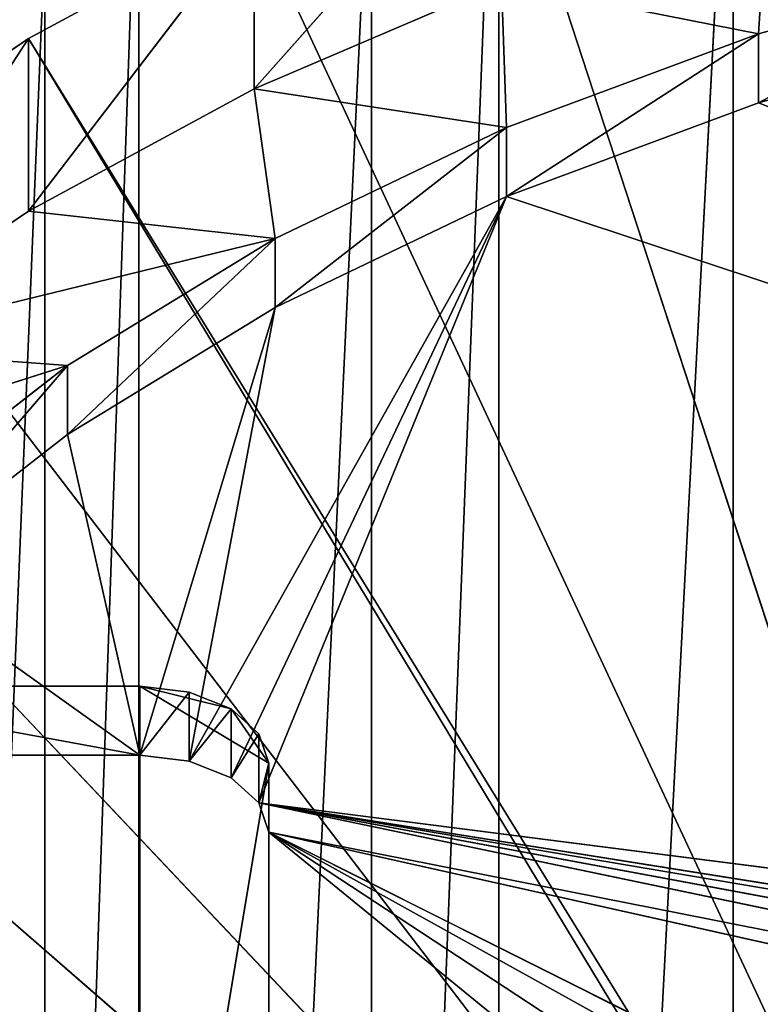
# Model space of a CAD drawing. Extents: x 0 to 71, y 0 to 117.
# Tile 337 of 656: x 17.62 to 24.51, y 102.16 to 111.32. Entities that reach past the tile are written whole.
import ezdxf

# ---------------------------------------------------------------- set-up
doc = ezdxf.new("R2010")
doc.units = 0
doc.header["$LTSCALE"] = 25.4
doc.layers.get('0').update_dxf_attribs({"color": 13, "linetype": 'CONTINUOUS'})

# ---------------------------------------------------------------- blocks, each defined once
blk = doc.blocks.new('MONO-LONG-I-S-GOLD-7670-76')
at = {"color": 18}
for p, q in [((6.4708, 73.6819, 52.9829), (24.0879, 97.415, 42.3393)), ((6.4708, 73.6819, 52.9829), (24.0879, 97.415, 42.3393)), ((7.7416, 75.394, 54.8519), (24.0879, 97.415, 42.3393)), ((7.7416, 75.394, 54.8519), (24.0879, 97.415, 42.3393)), ((24.0879, 97.415, 42.3393), (9.1305, 77.2649, 56.4675)), ((24.0879, 97.415, 42.3393), (9.1305, 77.2649, 56.4675)), ((10.6194, 79.2707, 57.8088), (24.0879, 97.415, 42.3393)), ((10.6194, 79.2707, 57.8088), (24.0879, 97.415, 42.3393)), ((4.3467, 70.8204, 48.5836), (24.0652, 97.3844, 42.148)), ((4.3467, 70.8204, 48.5836), (24.0652, 97.3844, 42.148)), ((5.3343, 72.1508, 50.8845), (24.0652, 97.3844, 42.148)), ((5.3343, 72.1508, 50.8845), (24.0652, 97.3844, 42.148)), ((6.4708, 73.6819, 52.9829), (24.0652, 97.3844, 42.148)), ((6.4708, 73.6819, 52.9829), (24.0652, 97.3844, 42.148)), ((12.4987, 78.447, 51.948), (20.426, 89.1263, 51.948)), ((12.4987, 78.447, 51.948), (20.426, 89.1263, 51.948)), ((20.426, 89.1263, 51.948), (13.214, 79.4106, 50.748)), ((20.426, 89.1263, 51.948), (13.214, 79.4106, 50.748)), ((19.7108, 88.1628, 50.748), (13.214, 79.4106, 50.748)), ((19.7108, 88.1628, 50.748), (13.214, 79.4106, 50.748)), ((20.3531, 87.686, 50.748), (13.214, 79.4106, 50.748)), ((20.3531, 87.686, 50.748), (13.214, 79.4106, 50.748)), ((13.8563, 78.9337, 50.748), (20.3531, 87.686, 50.748)), ((13.8563, 78.9337, 50.748), (20.3531, 87.686, 50.748)), ((18.7587, 85.538, 28.8138), (13.8563, 78.9337, 50.748)), ((18.7587, 85.538, 28.8138), (13.8563, 78.9337, 50.748)), ((18.2646, 84.8723, 28.4502), (13.5826, 78.565, 50.8393)), ((18.2646, 84.8723, 28.4502), (13.5826, 78.565, 50.8393)), ((18.2646, 84.8723, 28.4502), (13.8563, 78.9337, 50.748)), ((18.2646, 84.8723, 28.4502), (13.8563, 78.9337, 50.748)), ((17.8676, 84.3375, 27.8371), (13.5826, 78.565, 50.8393)), ((17.8676, 84.3375, 27.8371), (13.5826, 78.565, 50.8393)), ((17.8676, 84.3375, 45.8371), (13.8563, 78.9337, 50.748)), ((17.8676, 84.3375, 45.8371), (13.8563, 78.9337, 50.748)), ((7.069, 69.7901, 46.1946), (17.6114, 83.9923, 19.3872)), ((7.069, 69.7901, 46.1946), (17.6114, 83.9923, 19.3872)), ((17.6114, 83.9923, 19.3872), (7.9418, 70.9659, 48.5383)), ((17.6114, 83.9923, 19.3872), (7.9418, 70.9659, 48.5383)), ((17.6114, 83.9923, 19.3872), (13.5826, 78.565, 50.8393)), ((17.6114, 83.9923, 19.3872), (13.5826, 78.565, 50.8393)), ((17.6108, 83.9915, 27.0409), (13.5826, 78.565, 50.8393)), ((17.6108, 83.9915, 27.0409), (13.5826, 78.565, 50.8393)), ((13.8563, 78.9337, 50.748), (17.6108, 83.9915, 43.2551)), ((17.6108, 83.9915, 45.0409), (13.8563, 78.9337, 50.748)), ((17.6108, 83.9915, 45.0409), (13.8563, 78.9337, 50.748)), ((13.8563, 78.9337, 50.748), (17.6108, 83.9915, 43.2551)), ((17.522, 83.8719, 26.148), (13.5826, 78.565, 50.8393)), ((17.522, 83.8719, 26.148), (13.5826, 78.565, 50.8393)), ((17.522, 83.8719, 44.148), (13.8563, 78.9337, 50.748)), ((17.522, 83.8719, 44.148), (13.8563, 78.9337, 50.748)), ((12.4987, 78.447, 51.948), (13.214, 79.4106, 50.748)), ((12.4987, 78.447, 51.948), (13.214, 79.4106, 50.748)), ((13.214, 79.4106, 50.748), (12.7082, 78.7292, 51.0995)), ((13.214, 79.4106, 50.748), (12.7082, 78.7292, 51.0995)), ((13.214, 79.4106, 50.748), (12.9403, 79.0418, 50.8393)), ((13.214, 79.4106, 50.748), (12.9403, 79.0418, 50.8393)), ((13.214, 79.4106, 50.748), (13.8563, 78.9337, 50.748)), ((13.214, 79.4106, 50.748), (13.8563, 78.9337, 50.748)), ((13.214, 79.4106, 50.748), (13.5826, 78.565, 50.8393)), ((13.214, 79.4106, 50.748), (13.5826, 78.565, 50.8393)), ((12.9403, 79.0418, 50.8393), (12.7082, 78.7292, 51.0995)), ((12.9403, 79.0418, 50.8393), (12.7082, 78.7292, 51.0995)), ((12.9403, 79.0418, 50.8393), (13.5826, 78.565, 50.8393)), ((12.9403, 79.0418, 50.8393), (13.5826, 78.565, 50.8393)), ((12.9403, 79.0418, 50.8393), (13.3506, 78.2524, 51.0995)), ((12.9403, 79.0418, 50.8393), (13.3506, 78.2524, 51.0995)), ((13.5826, 78.565, 50.8393), (13.8563, 78.9337, 50.748)), ((13.5826, 78.565, 50.8393), (13.8563, 78.9337, 50.748)), ((12.4987, 78.447, 51.948), (12.7082, 78.7292, 51.0995)), ((12.4987, 78.447, 51.948), (12.7082, 78.7292, 51.0995)), ((12.7082, 78.7292, 51.0995), (12.5532, 78.5203, 51.4888)), ((12.7082, 78.7292, 51.0995), (12.5532, 78.5203, 51.4888)), ((12.7082, 78.7292, 51.0995), (13.3506, 78.2524, 51.0995)), ((12.7082, 78.7292, 51.0995), (13.3506, 78.2524, 51.0995)), ((12.7082, 78.7292, 51.0995), (13.1955, 78.0435, 51.4888)), ((12.7082, 78.7292, 51.0995), (13.1955, 78.0435, 51.4888)), ((13.5826, 78.565, 50.8393), (7.9418, 70.9659, 48.5383)), ((13.5826, 78.565, 50.8393), (7.9418, 70.9659, 48.5383)), ((13.3506, 78.2524, 51.0995), (13.5826, 78.565, 50.8393)), ((13.3506, 78.2524, 51.0995), (13.5826, 78.565, 50.8393)), ((12.5532, 78.5203, 51.4888), (12.4987, 78.447, 51.948)), ((12.5532, 78.5203, 51.4888), (12.4987, 78.447, 51.948)), ((12.4987, 78.447, 51.948), (13.1411, 77.9702, 51.948)), ((13.1411, 77.9702, 51.948), (12.4987, 78.447, 55.4379)), ((13.1411, 77.9702, 51.948), (12.4987, 78.447, 55.4379)), ((12.4987, 78.447, 51.948), (13.1411, 77.9702, 51.948)), ((12.4987, 78.447, 51.948), (12.4987, 78.447, 55.4379)), ((12.4987, 78.447, 51.948), (12.4987, 78.447, 55.4379)), ((12.5532, 78.5203, 51.4888), (13.1955, 78.0435, 51.4888)), ((12.5532, 78.5203, 51.4888), (13.1955, 78.0435, 51.4888)), ((12.5532, 78.5203, 51.4888), (13.1411, 77.9702, 51.948)), ((12.5532, 78.5203, 51.4888), (13.1411, 77.9702, 51.948)), ((13.3506, 78.2524, 51.0995), (7.9418, 70.9659, 48.5383)), ((13.3506, 78.2524, 51.0995), (7.9418, 70.9659, 48.5383)), ((13.1955, 78.0435, 51.4888), (13.3506, 78.2524, 51.0995)), ((13.1955, 78.0435, 51.4888), (13.3506, 78.2524, 51.0995)), ((13.1955, 78.0435, 51.4888), (7.9418, 70.9659, 48.5383)), ((13.1955, 78.0435, 51.4888), (7.9418, 70.9659, 48.5383)), ((13.1955, 78.0435, 51.4888), (8.9752, 72.358, 50.6903)), ((13.1955, 78.0435, 51.4888), (8.9752, 72.358, 50.6903)), ((13.1411, 77.9702, 51.948), (13.1955, 78.0435, 51.4888)), ((13.1411, 77.9702, 51.948), (13.1955, 78.0435, 51.4888)), ((13.1411, 77.9702, 51.948), (8.9752, 72.358, 50.6903)), ((13.1411, 77.9702, 51.948), (8.9752, 72.358, 50.6903)), ((13.1411, 77.9702, 51.948), (10.1544, 73.9466, 52.6199)), ((13.1411, 77.9702, 51.948), (10.1544, 73.9466, 52.6199)), ((13.1411, 77.9702, 51.948), (11.4624, 75.7088, 54.2994)), ((13.1411, 77.9702, 51.948), (11.4624, 75.7088, 54.2994)), ((13.1411, 77.9702, 55.4379), (13.1411, 77.9702, 51.948)), ((13.1411, 77.9702, 55.4379), (13.1411, 77.9702, 51.948)), ((10.8201, 76.1856, 54.2994), (9.512, 74.4234, 52.6199)), ((10.8201, 76.1856, 54.2994), (9.512, 74.4234, 52.6199)), ((10.7364, 76.0728, 56.4675), (9.512, 74.4234, 52.6199)), ((10.7364, 76.0728, 56.4675), (9.512, 74.4234, 52.6199)), ((9.512, 74.4234, 52.6199), (11.4624, 75.7088, 54.2994)), ((9.512, 74.4234, 52.6199), (11.4624, 75.7088, 54.2994)), ((10.1544, 73.9466, 52.6199), (11.4624, 75.7088, 54.2994)), ((10.1544, 73.9466, 52.6199), (11.4624, 75.7088, 54.2994)), ((7.7416, 75.394, 54.8519), (6.4708, 73.6819, 52.9829)), ((7.7416, 75.394, 54.8519), (6.4708, 73.6819, 52.9829)), ((9.512, 74.4234, 52.6199), (8.3328, 72.8349, 50.6903)), ((9.512, 74.4234, 52.6199), (8.3328, 72.8349, 50.6903)), ((9.3476, 74.2019, 54.8519), (9.512, 74.4234, 52.6199)), ((9.3476, 74.2019, 54.8519), (9.512, 74.4234, 52.6199)), ((9.512, 74.4234, 52.6199), (10.1544, 73.9466, 52.6199)), ((9.512, 74.4234, 52.6199), (10.1544, 73.9466, 52.6199)), ((9.3476, 74.2019, 54.8519), (6.4708, 73.6819, 52.9829)), ((9.3476, 74.2019, 54.8519), (6.4708, 73.6819, 52.9829)), ((8.0767, 72.4898, 52.9829), (9.3476, 74.2019, 54.8519)), ((8.0767, 72.4898, 52.9829), (9.3476, 74.2019, 54.8519)), ((9.3476, 74.2019, 54.8519), (8.3328, 72.8349, 50.6903)), ((9.3476, 74.2019, 54.8519), (8.3328, 72.8349, 50.6903)), ((8.3328, 72.8349, 50.6903), (10.1544, 73.9466, 52.6199)), ((8.3328, 72.8349, 50.6903), (10.1544, 73.9466, 52.6199)), ((8.9752, 72.358, 50.6903), (10.1544, 73.9466, 52.6199)), ((8.9752, 72.358, 50.6903), (10.1544, 73.9466, 52.6199)), ((6.4708, 73.6819, 52.9829), (5.3343, 72.1508, 50.8845)), ((6.4708, 73.6819, 52.9829), (5.3343, 72.1508, 50.8845)), ((8.0767, 72.4898, 52.9829), (6.4708, 73.6819, 52.9829)), ((8.0767, 72.4898, 52.9829), (6.4708, 73.6819, 52.9829)), ((8.3328, 72.8349, 50.6903), (6.9402, 70.9587, 50.8845)), ((8.3328, 72.8349, 50.6903), (6.9402, 70.9587, 50.8845)), ((8.3328, 72.8349, 50.6903), (7.2994, 71.4427, 48.5383)), ((8.3328, 72.8349, 50.6903), (7.2994, 71.4427, 48.5383)), ((8.0767, 72.4898, 52.9829), (8.3328, 72.8349, 50.6903)), ((8.0767, 72.4898, 52.9829), (8.3328, 72.8349, 50.6903)), ((8.3328, 72.8349, 50.6903), (8.9752, 72.358, 50.6903)), ((8.3328, 72.8349, 50.6903), (8.9752, 72.358, 50.6903)), ((8.0767, 72.4898, 52.9829), (5.3343, 72.1508, 50.8845)), ((8.0767, 72.4898, 52.9829), (5.3343, 72.1508, 50.8845)), ((6.9402, 70.9587, 50.8845), (8.0767, 72.4898, 52.9829)), ((6.9402, 70.9587, 50.8845), (8.0767, 72.4898, 52.9829)), ((7.2994, 71.4427, 48.5383), (8.9752, 72.358, 50.6903)), ((7.2994, 71.4427, 48.5383), (8.9752, 72.358, 50.6903)), ((7.9418, 70.9659, 48.5383), (8.9752, 72.358, 50.6903)), ((7.9418, 70.9659, 48.5383), (8.9752, 72.358, 50.6903)), ((6.9402, 70.9587, 50.8845), (5.3343, 72.1508, 50.8845)), ((6.9402, 70.9587, 50.8845), (5.3343, 72.1508, 50.8845)), ((5.9526, 69.6283, 48.5836), (7.2994, 71.4427, 48.5383)), ((5.9526, 69.6283, 48.5836), (7.2994, 71.4427, 48.5383)), ((7.2994, 71.4427, 48.5383), (6.4266, 70.2669, 46.1946)), ((7.2994, 71.4427, 48.5383), (6.4266, 70.2669, 46.1946)), ((6.9402, 70.9587, 50.8845), (7.2994, 71.4427, 48.5383)), ((6.9402, 70.9587, 50.8845), (7.2994, 71.4427, 48.5383)), ((7.2994, 71.4427, 48.5383), (7.9418, 70.9659, 48.5383)), ((7.2994, 71.4427, 48.5383), (7.9418, 70.9659, 48.5383)), ((6.9402, 70.9587, 50.8845), (4.3467, 70.8204, 48.5836)), ((6.9402, 70.9587, 50.8845), (4.3467, 70.8204, 48.5836)), ((5.9526, 69.6283, 48.5836), (6.9402, 70.9587, 50.8845)), ((5.9526, 69.6283, 48.5836), (6.9402, 70.9587, 50.8845)), ((6.4266, 70.2669, 46.1946), (7.9418, 70.9659, 48.5383)), ((6.4266, 70.2669, 46.1946), (7.9418, 70.9659, 48.5383)), ((7.069, 69.7901, 46.1946), (7.9418, 70.9659, 48.5383)), ((7.069, 69.7901, 46.1946), (7.9418, 70.9659, 48.5383)), ((5.1266, 68.5156, 46.1099), (6.4266, 70.2669, 46.1946)), ((5.1266, 68.5156, 46.1099), (6.4266, 70.2669, 46.1946)), ((6.4266, 70.2669, 46.1946), (5.7269, 69.3242, 43.6928)), ((6.4266, 70.2669, 46.1946), (5.7269, 69.3242, 43.6928)), ((5.9526, 69.6283, 48.5836), (6.4266, 70.2669, 46.1946)), ((5.9526, 69.6283, 48.5836), (6.4266, 70.2669, 46.1946)), ((6.4266, 70.2669, 46.1946), (7.069, 69.7901, 46.1946)), ((6.4266, 70.2669, 46.1946), (7.069, 69.7901, 46.1946)), ((5.7269, 69.3242, 43.6928), (7.069, 69.7901, 46.1946)), ((5.7269, 69.3242, 43.6928), (7.069, 69.7901, 46.1946)), ((6.3692, 68.8474, 43.6928), (7.069, 69.7901, 46.1946)), ((6.3692, 68.8474, 43.6928), (7.069, 69.7901, 46.1946))]:
    blk.add_line(p, q, dxfattribs=at)
at = {"color": 250}
for p, q in [((5.5527, 72.4451, 52.8325), (68.3985, 25.7945, 52.8325)), ((5.5527, 72.4451, 52.8325), (68.3985, 25.7945, 52.8325)), ((5.5527, 72.4451, 52.8325), (70.0963, 28.0818, 55.4756)), ((5.5527, 72.4451, 52.8325), (70.0963, 28.0818, 55.4756)), ((4.1086, 70.4997, 49.7943), (66.9544, 23.849, 49.7943)), ((4.1086, 70.4997, 49.7943), (66.9544, 23.849, 49.7943)), ((4.1086, 70.4997, 49.7943), (68.3985, 25.7945, 52.8325)), ((4.1086, 70.4997, 49.7943), (68.3985, 25.7945, 52.8325)), ((88.2498, 7.6877, 51.9553), (3.9393, 70.2717, 51.9553)), ((88.2498, 7.6877, 51.9553), (3.9393, 70.2717, 51.9553)), ((89.8466, 9.8389, 54.9453), (3.9393, 70.2717, 51.9553)), ((89.8466, 9.8389, 54.9453), (3.9393, 70.2717, 51.9553)), ((2.9505, 68.9395, 46.429), (65.7963, 22.2889, 46.429)), ((2.9505, 68.9395, 46.429), (65.7963, 22.2889, 46.429)), ((2.9505, 68.9395, 46.429), (66.9544, 23.849, 49.7943)), ((2.9505, 68.9395, 46.429), (66.9544, 23.849, 49.7943)), ((86.9294, 5.909, 48.607), (2.619, 68.493, 48.607)), ((86.9294, 5.909, 48.607), (2.619, 68.493, 48.607)), ((88.2498, 7.6877, 51.9553), (2.619, 68.493, 48.607)), ((88.2498, 7.6877, 51.9553), (2.619, 68.493, 48.607))]:
    blk.add_line(p, q, dxfattribs=at)
at = {"color": 18}
mesh = blk.add_polyface(dxfattribs=at)
corners = [(24.1525, 97.502, 42.5016), (24.0879, 97.415, 42.3393), (12.1893, 81.3856, 58.8587)]
mesh.append_faces([[corners[k] for k in face] for face in [(0, 1, 2)]], dxfattribs={"color": 18})
mesh = blk.add_polyface(dxfattribs=at)
corners = [(24.1525, 97.502, 42.5016), (12.1893, 81.3856, 58.8587), (13.8199, 83.5823, 59.6035)]
mesh.append_faces([[corners[k] for k in face] for face in [(0, 1, 2)]], dxfattribs={"color": 18})
mesh = blk.add_polyface(dxfattribs=at)
corners = [(24.1525, 97.502, 42.5016), (13.8199, 83.5823, 59.6035), (15.4903, 85.8326, 60.0338)]
mesh.append_faces([[corners[k] for k in face] for face in [(0, 1, 2)]], dxfattribs={"color": 18})
mesh = blk.add_polyface(dxfattribs=at)
corners = [(24.0879, 97.415, 42.3393), (24.0652, 97.3844, 42.148), (6.4708, 73.6819, 52.9829)]
mesh.append_faces([[corners[k] for k in face] for face in [(0, 1, 2)]], dxfattribs={"color": 18})
mesh = blk.add_polyface(dxfattribs=at)
corners = [(24.0879, 97.415, 42.3393), (6.4708, 73.6819, 52.9829), (7.7416, 75.394, 54.8519)]
mesh.append_faces([[corners[k] for k in face] for face in [(0, 1, 2)]], dxfattribs={"color": 18})
mesh = blk.add_polyface(dxfattribs=at)
corners = [(24.0879, 97.415, 42.3393), (7.7416, 75.394, 54.8519), (9.1305, 77.2649, 56.4675)]
mesh.append_faces([[corners[k] for k in face] for face in [(0, 1, 2)]], dxfattribs={"color": 18})
mesh = blk.add_polyface(dxfattribs=at)
corners = [(24.0879, 97.415, 42.3393), (9.1305, 77.2649, 56.4675), (10.6194, 79.2707, 57.8088)]
mesh.append_faces([[corners[k] for k in face] for face in [(0, 1, 2)]], dxfattribs={"color": 18})
mesh = blk.add_polyface(dxfattribs=at)
corners = [(24.0879, 97.415, 42.3393), (10.6194, 79.2707, 57.8088), (12.1893, 81.3856, 58.8587)]
mesh.append_faces([[corners[k] for k in face] for face in [(0, 1, 2)]], dxfattribs={"color": 18})
mesh = blk.add_polyface(dxfattribs=at)
corners = [(24.0652, 97.3844, 42.148), (3.5207, 69.7077, 46.1099), (4.3467, 70.8204, 48.5836)]
mesh.append_faces([[corners[k] for k in face] for face in [(0, 1, 2)]], dxfattribs={"color": 18})
mesh = blk.add_polyface(dxfattribs=at)
corners = [(24.0652, 97.3844, 42.148), (4.3467, 70.8204, 48.5836), (5.3343, 72.1508, 50.8845)]
mesh.append_faces([[corners[k] for k in face] for face in [(0, 1, 2)]], dxfattribs={"color": 18})
mesh = blk.add_polyface(dxfattribs=at)
corners = [(24.0652, 97.3844, 42.148), (5.3343, 72.1508, 50.8845), (6.4708, 73.6819, 52.9829)]
mesh.append_faces([[corners[k] for k in face] for face in [(0, 1, 2)]], dxfattribs={"color": 18})
mesh = blk.add_polyface(dxfattribs=at)
corners = [(20.426, 89.1263, 51.948), (12.4987, 78.447, 55.4379), (12.4987, 78.447, 51.948)]
mesh.append_faces([[corners[k] for k in face] for face in [(0, 1, 2)]], dxfattribs={"color": 18})
mesh = blk.add_polyface(dxfattribs=at)
corners = [(20.426, 89.1263, 57.6778), (12.4987, 78.447, 55.4379), (20.426, 89.1263, 51.948)]
mesh.append_faces([[corners[k] for k in face] for face in [(0, 1, 2)]], dxfattribs={"color": 18})
mesh = blk.add_polyface(dxfattribs=at)
corners = [(20.426, 89.1263, 51.948), (12.4987, 78.447, 51.948), (13.214, 79.4106, 50.748)]
mesh.append_faces([[corners[k] for k in face] for face in [(0, 1, 2)]], dxfattribs={"color": 18})
mesh = blk.add_polyface(dxfattribs=at)
corners = [(20.426, 89.1263, 51.948), (13.214, 79.4106, 50.748), (19.7108, 88.1628, 50.748)]
mesh.append_faces([[corners[k] for k in face] for face in [(0, 1, 2)]], dxfattribs={"color": 18})
mesh = blk.add_polyface(dxfattribs=at)
corners = [(20.3531, 87.686, 50.748), (19.7108, 88.1628, 50.748), (13.214, 79.4106, 50.748)]
mesh.append_faces([[corners[k] for k in face] for face in [(0, 1, 2)]], dxfattribs={"color": 18})
mesh = blk.add_polyface(dxfattribs=at)
corners = [(20.3531, 87.686, 50.748), (13.214, 79.4106, 50.748), (13.8563, 78.9337, 50.748)]
mesh.append_faces([[corners[k] for k in face] for face in [(0, 1, 2)]], dxfattribs={"color": 18})
mesh = blk.add_polyface(dxfattribs=at)
corners = [(20.3531, 87.686, 50.748), (13.8563, 78.9337, 50.748), (17.8676, 84.3375, 45.8371)]
mesh.append_faces([[corners[k] for k in face] for face in [(0, 1, 2)]], dxfattribs={"color": 18})
mesh = blk.add_polyface(dxfattribs=at)
corners = [(18.7587, 85.538, 28.8138), (13.8563, 78.9337, 50.748), (18.2646, 84.8723, 28.4502)]
mesh.append_faces([[corners[k] for k in face] for face in [(0, 1, 2)]], dxfattribs={"color": 18})
mesh = blk.add_polyface(dxfattribs=at)
corners = [(18.7587, 85.538, 28.8138), (17.6108, 83.9915, 43.2551), (13.8563, 78.9337, 50.748)]
mesh.append_faces([[corners[k] for k in face] for face in [(0, 1, 2)]], dxfattribs={"color": 18})
mesh = blk.add_polyface(dxfattribs=at)
corners = [(18.2646, 84.8723, 28.4502), (13.5826, 78.565, 50.8393), (17.8676, 84.3375, 27.8371)]
mesh.append_faces([[corners[k] for k in face] for face in [(0, 1, 2)]], dxfattribs={"color": 18})
mesh = blk.add_polyface(dxfattribs=at)
corners = [(18.2646, 84.8723, 28.4502), (13.8563, 78.9337, 50.748), (13.5826, 78.565, 50.8393)]
mesh.append_faces([[corners[k] for k in face] for face in [(0, 1, 2)]], dxfattribs={"color": 18})
mesh = blk.add_polyface(dxfattribs=at)
corners = [(17.8676, 84.3375, 27.8371), (13.5826, 78.565, 50.8393), (17.6108, 83.9915, 27.0409)]
mesh.append_faces([[corners[k] for k in face] for face in [(0, 1, 2)]], dxfattribs={"color": 18})
mesh = blk.add_polyface(dxfattribs=at)
corners = [(17.8676, 84.3375, 45.8371), (13.8563, 78.9337, 50.748), (17.6108, 83.9915, 45.0409)]
mesh.append_faces([[corners[k] for k in face] for face in [(0, 1, 2)]], dxfattribs={"color": 18})
mesh = blk.add_polyface(dxfattribs=at)
corners = [(17.6114, 83.9923, 19.3872), (7.069, 69.7901, 46.1946), (6.3692, 68.8474, 43.6928)]
mesh.append_faces([[corners[k] for k in face] for face in [(0, 1, 2)]], dxfattribs={"color": 18})
mesh = blk.add_polyface(dxfattribs=at)
corners = [(17.6114, 83.9923, 19.3872), (7.9418, 70.9659, 48.5383), (7.069, 69.7901, 46.1946)]
mesh.append_faces([[corners[k] for k in face] for face in [(0, 1, 2)]], dxfattribs={"color": 18})
mesh = blk.add_polyface(dxfattribs=at)
corners = [(17.6114, 83.9923, 19.3872), (13.5826, 78.565, 50.8393), (7.9418, 70.9659, 48.5383)]
mesh.append_faces([[corners[k] for k in face] for face in [(0, 1, 2)]], dxfattribs={"color": 18})
mesh = blk.add_polyface(dxfattribs=at)
corners = [(17.6114, 83.9923, 19.3872), (17.522, 83.8719, 26.148), (13.5826, 78.565, 50.8393)]
mesh.append_faces([[corners[k] for k in face] for face in [(0, 1, 2)]], dxfattribs={"color": 18})
mesh = blk.add_polyface(dxfattribs=at)
corners = [(17.6108, 83.9915, 27.0409), (13.5826, 78.565, 50.8393), (17.522, 83.8719, 26.148)]
mesh.append_faces([[corners[k] for k in face] for face in [(0, 1, 2)]], dxfattribs={"color": 18})
mesh = blk.add_polyface(dxfattribs=at)
corners = [(17.6108, 83.9915, 43.2551), (17.522, 83.8719, 44.148), (13.8563, 78.9337, 50.748)]
mesh.append_faces([[corners[k] for k in face] for face in [(0, 1, 2)]], dxfattribs={"color": 18})
mesh = blk.add_polyface(dxfattribs=at)
corners = [(17.6108, 83.9915, 45.0409), (13.8563, 78.9337, 50.748), (17.522, 83.8719, 44.148)]
mesh.append_faces([[corners[k] for k in face] for face in [(0, 1, 2)]], dxfattribs={"color": 18})
mesh = blk.add_polyface(dxfattribs=at)
corners = [(13.214, 79.4106, 50.748), (12.4987, 78.447, 51.948), (12.7082, 78.7292, 51.0995)]
mesh.append_faces([[corners[k] for k in face] for face in [(0, 1, 2)]], dxfattribs={"color": 18})
mesh = blk.add_polyface(dxfattribs=at)
corners = [(13.214, 79.4106, 50.748), (12.7082, 78.7292, 51.0995), (12.9403, 79.0418, 50.8393)]
mesh.append_faces([[corners[k] for k in face] for face in [(0, 1, 2)]], dxfattribs={"color": 18})
mesh = blk.add_polyface(dxfattribs=at)
corners = [(13.5826, 78.565, 50.8393), (13.214, 79.4106, 50.748), (12.9403, 79.0418, 50.8393)]
mesh.append_faces([[corners[k] for k in face] for face in [(0, 1, 2)]], dxfattribs={"color": 18})
mesh = blk.add_polyface(dxfattribs=at)
corners = [(13.8563, 78.9337, 50.748), (13.214, 79.4106, 50.748), (13.5826, 78.565, 50.8393)]
mesh.append_faces([[corners[k] for k in face] for face in [(0, 1, 2)]], dxfattribs={"color": 18})
mesh = blk.add_polyface(dxfattribs=at)
corners = [(13.3506, 78.2524, 51.0995), (12.9403, 79.0418, 50.8393), (12.7082, 78.7292, 51.0995)]
mesh.append_faces([[corners[k] for k in face] for face in [(0, 1, 2)]], dxfattribs={"color": 18})
mesh = blk.add_polyface(dxfattribs=at)
corners = [(13.5826, 78.565, 50.8393), (12.9403, 79.0418, 50.8393), (13.3506, 78.2524, 51.0995)]
mesh.append_faces([[corners[k] for k in face] for face in [(0, 1, 2)]], dxfattribs={"color": 18})
mesh = blk.add_polyface(dxfattribs=at)
corners = [(12.7082, 78.7292, 51.0995), (12.4987, 78.447, 51.948), (12.5532, 78.5203, 51.4888)]
mesh.append_faces([[corners[k] for k in face] for face in [(0, 1, 2)]], dxfattribs={"color": 18})
mesh = blk.add_polyface(dxfattribs=at)
corners = [(13.1955, 78.0435, 51.4888), (12.7082, 78.7292, 51.0995), (12.5532, 78.5203, 51.4888)]
mesh.append_faces([[corners[k] for k in face] for face in [(0, 1, 2)]], dxfattribs={"color": 18})
mesh = blk.add_polyface(dxfattribs=at)
corners = [(13.1955, 78.0435, 51.4888), (13.3506, 78.2524, 51.0995), (12.7082, 78.7292, 51.0995)]
mesh.append_faces([[corners[k] for k in face] for face in [(0, 1, 2)]], dxfattribs={"color": 18})
mesh = blk.add_polyface(dxfattribs=at)
corners = [(13.5826, 78.565, 50.8393), (13.3506, 78.2524, 51.0995), (7.9418, 70.9659, 48.5383)]
mesh.append_faces([[corners[k] for k in face] for face in [(0, 1, 2)]], dxfattribs={"color": 18})
mesh = blk.add_polyface(dxfattribs=at)
corners = [(13.1411, 77.9702, 51.948), (12.5532, 78.5203, 51.4888), (12.4987, 78.447, 51.948)]
mesh.append_faces([[corners[k] for k in face] for face in [(0, 1, 2)]], dxfattribs={"color": 18})
mesh = blk.add_polyface(dxfattribs=at)
corners = [(13.1411, 77.9702, 55.4379), (13.1411, 77.9702, 51.948), (12.4987, 78.447, 55.4379)]
mesh.append_faces([[corners[k] for k in face] for face in [(0, 1, 2)]], dxfattribs={"color": 18})
mesh = blk.add_polyface(dxfattribs=at)
corners = [(12.4987, 78.447, 55.4379), (13.1411, 77.9702, 51.948), (12.4987, 78.447, 51.948)]
mesh.append_faces([[corners[k] for k in face] for face in [(0, 1, 2)]], dxfattribs={"color": 18})
mesh = blk.add_polyface(dxfattribs=at)
corners = [(13.1411, 77.9702, 51.948), (13.1955, 78.0435, 51.4888), (12.5532, 78.5203, 51.4888)]
mesh.append_faces([[corners[k] for k in face] for face in [(0, 1, 2)]], dxfattribs={"color": 18})
mesh = blk.add_polyface(dxfattribs=at)
corners = [(13.3506, 78.2524, 51.0995), (13.1955, 78.0435, 51.4888), (7.9418, 70.9659, 48.5383)]
mesh.append_faces([[corners[k] for k in face] for face in [(0, 1, 2)]], dxfattribs={"color": 18})
mesh = blk.add_polyface(dxfattribs=at)
corners = [(13.1955, 78.0435, 51.4888), (8.9752, 72.358, 50.6903), (7.9418, 70.9659, 48.5383)]
mesh.append_faces([[corners[k] for k in face] for face in [(0, 1, 2)]], dxfattribs={"color": 18})
mesh = blk.add_polyface(dxfattribs=at)
corners = [(13.1955, 78.0435, 51.4888), (13.1411, 77.9702, 51.948), (8.9752, 72.358, 50.6903)]
mesh.append_faces([[corners[k] for k in face] for face in [(0, 1, 2)]], dxfattribs={"color": 18})
mesh = blk.add_polyface(dxfattribs=at)
corners = [(13.1411, 77.9702, 51.948), (10.1544, 73.9466, 52.6199), (8.9752, 72.358, 50.6903)]
mesh.append_faces([[corners[k] for k in face] for face in [(0, 1, 2)]], dxfattribs={"color": 18})
mesh = blk.add_polyface(dxfattribs=at)
corners = [(13.1411, 77.9702, 51.948), (11.4624, 75.7088, 54.2994), (10.1544, 73.9466, 52.6199)]
mesh.append_faces([[corners[k] for k in face] for face in [(0, 1, 2)]], dxfattribs={"color": 18})
mesh = blk.add_polyface(dxfattribs=at)
corners = [(13.1411, 77.9702, 55.4379), (11.4624, 75.7088, 54.2994), (13.1411, 77.9702, 51.948)]
mesh.append_faces([[corners[k] for k in face] for face in [(0, 1, 2)]], dxfattribs={"color": 18})
mesh = blk.add_polyface(dxfattribs=at)
corners = [(11.4624, 75.7088, 54.2994), (10.8201, 76.1856, 54.2994), (9.512, 74.4234, 52.6199)]
mesh.append_faces([[corners[k] for k in face] for face in [(0, 1, 2)]], dxfattribs={"color": 18})
mesh = blk.add_polyface(dxfattribs=at)
corners = [(10.8201, 76.1856, 54.2994), (10.7364, 76.0728, 56.4675), (9.512, 74.4234, 52.6199)]
mesh.append_faces([[corners[k] for k in face] for face in [(0, 1, 2)]], dxfattribs={"color": 18})
mesh = blk.add_polyface(dxfattribs=at)
corners = [(10.7364, 76.0728, 56.4675), (9.3476, 74.2019, 54.8519), (9.512, 74.4234, 52.6199)]
mesh.append_faces([[corners[k] for k in face] for face in [(0, 1, 2)]], dxfattribs={"color": 18})
mesh = blk.add_polyface(dxfattribs=at)
corners = [(11.4624, 75.7088, 54.2994), (9.512, 74.4234, 52.6199), (10.1544, 73.9466, 52.6199)]
mesh.append_faces([[corners[k] for k in face] for face in [(0, 1, 2)]], dxfattribs={"color": 18})
mesh = blk.add_polyface(dxfattribs=at)
corners = [(9.3476, 74.2019, 54.8519), (7.7416, 75.394, 54.8519), (6.4708, 73.6819, 52.9829)]
mesh.append_faces([[corners[k] for k in face] for face in [(0, 1, 2)]], dxfattribs={"color": 18})
at = {"color": 250}
mesh = blk.add_polyface(dxfattribs=at)
corners = [(7.2506, 74.7324, 55.4756), (5.5527, 72.4451, 52.8325), (5.5362, 72.4229, 54.9453)]
mesh.append_faces([[corners[k] for k in face] for face in [(0, 1, 2)]], dxfattribs={"color": 250})
mesh = blk.add_polyface(dxfattribs=at)
corners = [(70.0963, 28.0818, 55.4756), (5.5527, 72.4451, 52.8325), (7.2506, 74.7324, 55.4756)]
mesh.append_faces([[corners[k] for k in face] for face in [(0, 1, 2)]], dxfattribs={"color": 250})
at = {"color": 18}
mesh = blk.add_polyface(dxfattribs=at)
corners = [(10.1544, 73.9466, 52.6199), (9.512, 74.4234, 52.6199), (8.3328, 72.8349, 50.6903)]
mesh.append_faces([[corners[k] for k in face] for face in [(0, 1, 2)]], dxfattribs={"color": 18})
mesh = blk.add_polyface(dxfattribs=at)
corners = [(9.512, 74.4234, 52.6199), (9.3476, 74.2019, 54.8519), (8.3328, 72.8349, 50.6903)]
mesh.append_faces([[corners[k] for k in face] for face in [(0, 1, 2)]], dxfattribs={"color": 18})
mesh = blk.add_polyface(dxfattribs=at)
corners = [(9.3476, 74.2019, 54.8519), (6.4708, 73.6819, 52.9829), (8.0767, 72.4898, 52.9829)]
mesh.append_faces([[corners[k] for k in face] for face in [(0, 1, 2)]], dxfattribs={"color": 18})
mesh = blk.add_polyface(dxfattribs=at)
corners = [(9.3476, 74.2019, 54.8519), (8.0767, 72.4898, 52.9829), (8.3328, 72.8349, 50.6903)]
mesh.append_faces([[corners[k] for k in face] for face in [(0, 1, 2)]], dxfattribs={"color": 18})
mesh = blk.add_polyface(dxfattribs=at)
corners = [(10.1544, 73.9466, 52.6199), (8.3328, 72.8349, 50.6903), (8.9752, 72.358, 50.6903)]
mesh.append_faces([[corners[k] for k in face] for face in [(0, 1, 2)]], dxfattribs={"color": 18})
mesh = blk.add_polyface(dxfattribs=at)
corners = [(8.0767, 72.4898, 52.9829), (6.4708, 73.6819, 52.9829), (5.3343, 72.1508, 50.8845)]
mesh.append_faces([[corners[k] for k in face] for face in [(0, 1, 2)]], dxfattribs={"color": 18})
mesh = blk.add_polyface(dxfattribs=at)
corners = [(8.3328, 72.8349, 50.6903), (6.9402, 70.9587, 50.8845), (7.2994, 71.4427, 48.5383)]
mesh.append_faces([[corners[k] for k in face] for face in [(0, 1, 2)]], dxfattribs={"color": 18})
mesh = blk.add_polyface(dxfattribs=at)
corners = [(8.3328, 72.8349, 50.6903), (8.0767, 72.4898, 52.9829), (6.9402, 70.9587, 50.8845)]
mesh.append_faces([[corners[k] for k in face] for face in [(0, 1, 2)]], dxfattribs={"color": 18})
mesh = blk.add_polyface(dxfattribs=at)
corners = [(8.9752, 72.358, 50.6903), (8.3328, 72.8349, 50.6903), (7.2994, 71.4427, 48.5383)]
mesh.append_faces([[corners[k] for k in face] for face in [(0, 1, 2)]], dxfattribs={"color": 18})
mesh = blk.add_polyface(dxfattribs=at)
corners = [(8.0767, 72.4898, 52.9829), (5.3343, 72.1508, 50.8845), (6.9402, 70.9587, 50.8845)]
mesh.append_faces([[corners[k] for k in face] for face in [(0, 1, 2)]], dxfattribs={"color": 18})
at = {"color": 250}
mesh = blk.add_polyface(dxfattribs=at)
corners = [(89.8466, 9.8389, 54.9453), (5.5362, 72.4229, 54.9453), (3.9393, 70.2717, 51.9553)]
mesh.append_faces([[corners[k] for k in face] for face in [(0, 1, 2)]], dxfattribs={"color": 250})
mesh = blk.add_polyface(dxfattribs=at)
corners = [(5.5527, 72.4451, 52.8325), (68.3985, 25.7945, 52.8325), (4.1086, 70.4997, 49.7943)]
mesh.append_faces([[corners[k] for k in face] for face in [(0, 1, 2)]], dxfattribs={"color": 250})
mesh = blk.add_polyface(dxfattribs=at)
corners = [(70.0963, 28.0818, 55.4756), (68.3985, 25.7945, 52.8325), (5.5527, 72.4451, 52.8325)]
mesh.append_faces([[corners[k] for k in face] for face in [(0, 1, 2)]], dxfattribs={"color": 250})
at = {"color": 18}
mesh = blk.add_polyface(dxfattribs=at)
corners = [(8.9752, 72.358, 50.6903), (7.2994, 71.4427, 48.5383), (7.9418, 70.9659, 48.5383)]
mesh.append_faces([[corners[k] for k in face] for face in [(0, 1, 2)]], dxfattribs={"color": 18})
mesh = blk.add_polyface(dxfattribs=at)
corners = [(5.3343, 72.1508, 50.8845), (4.3467, 70.8204, 48.5836), (6.9402, 70.9587, 50.8845)]
mesh.append_faces([[corners[k] for k in face] for face in [(0, 1, 2)]], dxfattribs={"color": 18})
mesh = blk.add_polyface(dxfattribs=at)
corners = [(7.2994, 71.4427, 48.5383), (6.9402, 70.9587, 50.8845), (5.9526, 69.6283, 48.5836)]
mesh.append_faces([[corners[k] for k in face] for face in [(0, 1, 2)]], dxfattribs={"color": 18})
mesh = blk.add_polyface(dxfattribs=at)
corners = [(7.2994, 71.4427, 48.5383), (5.9526, 69.6283, 48.5836), (6.4266, 70.2669, 46.1946)]
mesh.append_faces([[corners[k] for k in face] for face in [(0, 1, 2)]], dxfattribs={"color": 18})
mesh = blk.add_polyface(dxfattribs=at)
corners = [(7.2994, 71.4427, 48.5383), (6.4266, 70.2669, 46.1946), (7.9418, 70.9659, 48.5383)]
mesh.append_faces([[corners[k] for k in face] for face in [(0, 1, 2)]], dxfattribs={"color": 18})
mesh = blk.add_polyface(dxfattribs=at)
corners = [(6.9402, 70.9587, 50.8845), (4.3467, 70.8204, 48.5836), (5.9526, 69.6283, 48.5836)]
mesh.append_faces([[corners[k] for k in face] for face in [(0, 1, 2)]], dxfattribs={"color": 18})
mesh = blk.add_polyface(dxfattribs=at)
corners = [(7.9418, 70.9659, 48.5383), (6.4266, 70.2669, 46.1946), (7.069, 69.7901, 46.1946)]
mesh.append_faces([[corners[k] for k in face] for face in [(0, 1, 2)]], dxfattribs={"color": 18})
at = {"color": 250}
mesh = blk.add_polyface(dxfattribs=at)
corners = [(66.9544, 23.849, 49.7943), (2.9505, 68.9395, 46.429), (4.1086, 70.4997, 49.7943)]
mesh.append_faces([[corners[k] for k in face] for face in [(0, 1, 2)]], dxfattribs={"color": 250})
mesh = blk.add_polyface(dxfattribs=at)
corners = [(68.3985, 25.7945, 52.8325), (66.9544, 23.849, 49.7943), (4.1086, 70.4997, 49.7943)]
mesh.append_faces([[corners[k] for k in face] for face in [(0, 1, 2)]], dxfattribs={"color": 250})
mesh = blk.add_polyface(dxfattribs=at)
corners = [(3.9393, 70.2717, 51.9553), (2.619, 68.493, 48.607), (88.2498, 7.6877, 51.9553)]
mesh.append_faces([[corners[k] for k in face] for face in [(0, 1, 2)]], dxfattribs={"color": 250})
mesh = blk.add_polyface(dxfattribs=at)
corners = [(89.8466, 9.8389, 54.9453), (3.9393, 70.2717, 51.9553), (88.2498, 7.6877, 51.9553)]
mesh.append_faces([[corners[k] for k in face] for face in [(0, 1, 2)]], dxfattribs={"color": 250})
at = {"color": 18}
mesh = blk.add_polyface(dxfattribs=at)
corners = [(6.4266, 70.2669, 46.1946), (5.9526, 69.6283, 48.5836), (5.1266, 68.5156, 46.1099)]
mesh.append_faces([[corners[k] for k in face] for face in [(0, 1, 2)]], dxfattribs={"color": 18})
mesh = blk.add_polyface(dxfattribs=at)
corners = [(6.4266, 70.2669, 46.1946), (5.1266, 68.5156, 46.1099), (5.7269, 69.3242, 43.6928)]
mesh.append_faces([[corners[k] for k in face] for face in [(0, 1, 2)]], dxfattribs={"color": 18})
mesh = blk.add_polyface(dxfattribs=at)
corners = [(6.4266, 70.2669, 46.1946), (5.7269, 69.3242, 43.6928), (7.069, 69.7901, 46.1946)]
mesh.append_faces([[corners[k] for k in face] for face in [(0, 1, 2)]], dxfattribs={"color": 18})
mesh = blk.add_polyface(dxfattribs=at)
corners = [(7.069, 69.7901, 46.1946), (5.7269, 69.3242, 43.6928), (6.3692, 68.8474, 43.6928)]
mesh.append_faces([[corners[k] for k in face] for face in [(0, 1, 2)]], dxfattribs={"color": 18})
at = {"color": 250}
mesh = blk.add_polyface(dxfattribs=at)
corners = [(65.7963, 22.2889, 46.429), (2.1043, 67.7996, 42.8116), (2.9505, 68.9395, 46.429)]
mesh.append_faces([[corners[k] for k in face] for face in [(0, 1, 2)]], dxfattribs={"color": 250})
mesh = blk.add_polyface(dxfattribs=at)
corners = [(66.9544, 23.849, 49.7943), (65.7963, 22.2889, 46.429), (2.9505, 68.9395, 46.429)]
mesh.append_faces([[corners[k] for k in face] for face in [(0, 1, 2)]], dxfattribs={"color": 250})
mesh = blk.add_polyface(dxfattribs=at)
corners = [(2.619, 68.493, 48.607), (1.6033, 67.1246, 44.9718), (86.9294, 5.909, 48.607)]
mesh.append_faces([[corners[k] for k in face] for face in [(0, 1, 2)]], dxfattribs={"color": 250})
mesh = blk.add_polyface(dxfattribs=at)
corners = [(88.2498, 7.6877, 51.9553), (2.619, 68.493, 48.607), (86.9294, 5.909, 48.607)]
mesh.append_faces([[corners[k] for k in face] for face in [(0, 1, 2)]], dxfattribs={"color": 250})
mesh = blk.add_polyface(dxfattribs=at)
corners = [(65.7963, 22.2889, 46.429), (64.9501, 21.1489, 42.8116), (2.1043, 67.7996, 42.8116)]
mesh.append_faces([[corners[k] for k in face] for face in [(0, 1, 2)]], dxfattribs={"color": 250})
mesh = blk.add_polyface(dxfattribs=at)
corners = [(86.9294, 5.909, 48.607), (1.6033, 67.1246, 44.9718), (85.9137, 4.5407, 44.9718)]
mesh.append_faces([[corners[k] for k in face] for face in [(0, 1, 2)]], dxfattribs={"color": 250})

msp = doc.modelspace()

# ---------------------------------------------------------------- block references
at = {"color": 0, "extrusion": (-1, 2.22045e-16, -4.44089e-16)}
msp.add_blockref('MONO-LONG-I-S-GOLD-7670-76', (-117.6143, -1.6302, -70.6892), dxfattribs=at)

doc.saveas('drawing.dxf')
